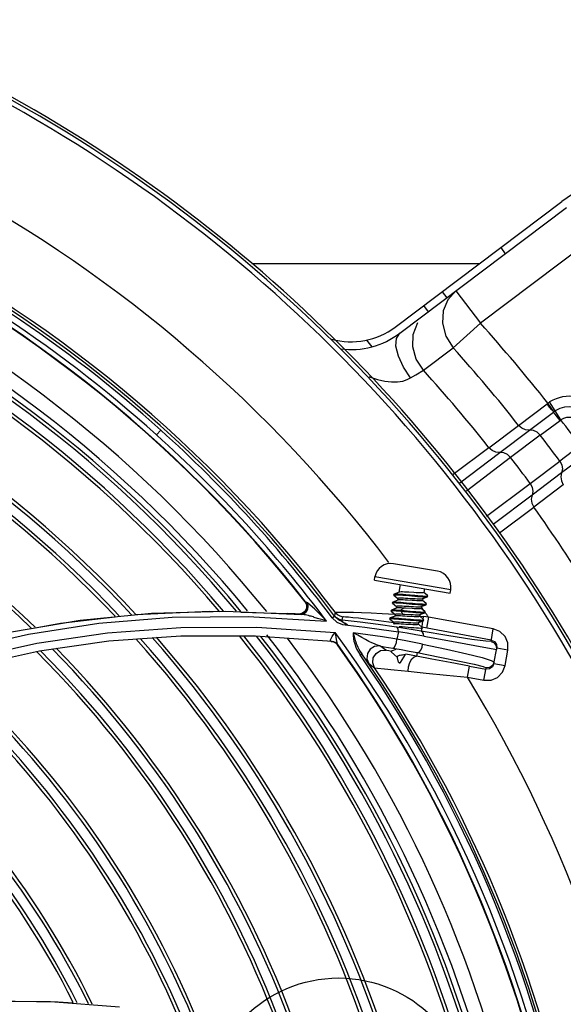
# Model space of a CAD drawing. Extents: x 40.7 to 137.4, y -250.8 to -221.5.
# Tile 271 of 320: x 123.2233 to 123.3053, y -239.4252 to -239.2768. Entities that reach past the tile are written whole.
import ezdxf

# ---------------------------------------------------------------- set-up
doc = ezdxf.new("R2010")
doc.units = 0
doc.header["$MEASUREMENT"] = 0
doc.layers.get('0').update_dxf_attribs({"linetype": 'CONTINUOUS'})
doc.layers.add('I-LIN_CHANADA', color=1, linetype='CONTINUOUS')

msp = doc.modelspace()

# ---------------------------------------------------------------- linework, layer by layer
at = {"color": 6, "linetype": 'Continuous'}
for p, q in [((123.279964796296, -239.3231004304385), (123.3050972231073, -239.3041617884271)), ((123.2806627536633, -239.3240266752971), (123.3057951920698, -239.3050880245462)), ((123.3094687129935, -239.3099629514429), (123.2928023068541, -239.3225219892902)), ((123.2958718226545, -239.3111136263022), (123.2965697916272, -239.3120398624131)), ((123.2870417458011, -239.3177675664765), (123.2877397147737, -239.3186938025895)), ((123.289128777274, -239.3176470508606), (123.2878997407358, -239.3189827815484)), ((123.2891287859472, -239.3176470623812), (123.2928023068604, -239.3225219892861)), ((123.2842534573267, -239.3198686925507), (123.2849514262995, -239.3207949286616)), ((123.2886952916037, -239.3262283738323), (123.2928023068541, -239.3225219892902)), ((123.2764684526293, -239.3260708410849), (123.2757088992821, -239.3250628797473)), ((123.2842203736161, -239.329614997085), (123.2886953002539, -239.3262283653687)), ((123.3029847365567, -239.3345726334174), (123.3028777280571, -239.3346520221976)), ((123.3038969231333, -239.3358707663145), (123.3029847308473, -239.3345726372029)), ((123.304940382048, -239.3370800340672), (123.3032540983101, -239.3343936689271)), ((123.2985717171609, -239.3379109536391), (123.3028777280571, -239.3346520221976)), ((123.3001987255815, -239.3386388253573), (123.3038395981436, -239.3359122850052)), ((123.3018316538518, -239.3393901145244), (123.304818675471, -239.3371599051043)), ((123.2941057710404, -239.3412766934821), (123.2985717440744, -239.3379109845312)), ((123.2957332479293, -239.3420036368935), (123.3001983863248, -239.3386389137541)), ((123.3018316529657, -239.339390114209), (123.2973664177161, -239.3427546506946)), ((123.2941057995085, -239.3412767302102), (123.2887063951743, -239.3453231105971)), ((123.2897071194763, -239.3465705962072), (123.295732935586, -239.3420039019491)), ((123.3077582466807, -239.3410608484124), (123.3047910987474, -239.3433174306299)), ((123.2973660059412, -239.3427547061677), (123.2907000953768, -239.3478084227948)), ((123.3003262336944, -239.3466824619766), (123.304791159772, -239.3433176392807)), ((123.30868776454, -239.3423460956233), (123.305063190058, -239.3450941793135)), ((123.3050630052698, -239.345094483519), (123.300597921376, -239.3484591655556)), ((123.2937487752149, -239.3516088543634), (123.3003259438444, -239.3466826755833)), ((123.3053143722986, -239.3468587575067), (123.300848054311, -239.3502240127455)), ((123.3005975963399, -239.3484593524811), (123.2947419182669, -239.3528468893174)), ((123.2957144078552, -239.3541137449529), (123.3008480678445, -239.3502240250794))]:
    msp.add_line(p, q, dxfattribs=at)
at = {"color": 5}
msp.add_line((123.2583562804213, -239.3135002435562), (123.2927046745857, -239.3135002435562), dxfattribs=at)
at = {"color": 155}
for p, q in [((123.2446093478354, -239.3386167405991), (123.2439583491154, -239.3393399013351)), ((123.286340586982, -239.3598828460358), (123.2797200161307, -239.3587639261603)), ((123.2768212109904, -239.3612640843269), (123.2769056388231, -239.3607645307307)), ((123.2768212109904, -239.3612640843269), (123.2882567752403, -239.3631967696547)), ((123.2883411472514, -239.3626972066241), (123.2769056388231, -239.3607645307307)), ((123.2807183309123, -239.3619227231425), (123.2805252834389, -239.3630649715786)), ((123.2843596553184, -239.3625381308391), (123.2842654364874, -239.3630956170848)), ((123.2882567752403, -239.3631967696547), (123.288341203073, -239.3626972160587)), ((123.2803546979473, -239.3642562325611), (123.279609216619, -239.364538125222)), ((123.2797833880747, -239.3635057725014), (123.2797656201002, -239.3634764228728)), ((123.2797862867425, -239.3633563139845), (123.2797659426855, -239.3634766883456)), ((123.2797834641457, -239.3635058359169), (123.2803613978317, -239.3639889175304)), ((123.2797862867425, -239.3633563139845), (123.2798126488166, -239.363334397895)), ((123.2805581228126, -239.3630525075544), (123.2798126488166, -239.363334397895)), ((123.280371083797, -239.3639773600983), (123.2803218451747, -239.3642687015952)), ((123.2815789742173, -239.3634090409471), (123.2829347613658, -239.3635309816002)), ((123.2841112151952, -239.364008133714), (123.2840619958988, -239.3642993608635)), ((123.2840785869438, -239.3640205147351), (123.2841112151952, -239.364008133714)), ((123.2841112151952, -239.364008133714), (123.284824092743, -239.3637386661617)), ((123.2848528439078, -239.3635671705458), (123.2842750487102, -239.3630841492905)), ((123.2848501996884, -239.363716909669), (123.2848705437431, -239.3635965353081)), ((123.2848705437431, -239.3635965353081), (123.2848528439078, -239.3635671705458)), ((123.2663660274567, -239.3644957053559), (123.2665898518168, -239.3649795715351)), ((123.2664556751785, -239.3645027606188), (123.2663660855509, -239.3644957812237)), ((123.2667249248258, -239.3646846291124), (123.2664555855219, -239.3645026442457)), ((123.2667249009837, -239.3646846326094), (123.2668072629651, -239.3651549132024)), ((123.2793791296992, -239.3657638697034), (123.2793587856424, -239.3658842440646)), ((123.2801183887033, -239.3654725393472), (123.2794054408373, -239.3657420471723)), ((123.279582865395, -239.3645600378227), (123.2795625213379, -239.3646804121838)), ((123.2795800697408, -239.3647095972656), (123.2801579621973, -239.36519265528)), ((123.279582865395, -239.3645600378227), (123.279609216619, -239.364538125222)), ((123.2801676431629, -239.3651811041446), (123.2801183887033, -239.3654725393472)), ((123.2801509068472, -239.3654601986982), (123.2801183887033, -239.3654725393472)), ((123.2812129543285, -239.3654505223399), (123.2808672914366, -239.3657906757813)), ((123.2815316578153, -239.3654682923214), (123.2812129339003, -239.3654503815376)), ((123.2825305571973, -239.3655295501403), (123.2815316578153, -239.3654682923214)), ((123.2839077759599, -239.3652118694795), (123.2838585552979, -239.3655031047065)), ((123.2844459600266, -239.3659746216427), (123.2838681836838, -239.3654916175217)), ((123.283875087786, -239.3652242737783), (123.2846206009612, -239.3649424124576)), ((123.2846493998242, -239.3647708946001), (123.2840716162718, -239.3642878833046)), ((123.2846207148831, -239.3649423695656), (123.2846471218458, -239.3649204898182)), ((123.2846467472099, -239.3649206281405), (123.284667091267, -239.3648002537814)), ((123.2324535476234, -239.3672841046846), (123.2432320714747, -239.3662297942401)), ((123.2408494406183, -239.3664086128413), (123.2519493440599, -239.3659234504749)), ((123.2432320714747, -239.3662297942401), (123.2543990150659, -239.3659233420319)), ((123.2519493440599, -239.3659234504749), (123.2534328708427, -239.3659653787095)), ((123.2543990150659, -239.3659233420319), (123.2659094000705, -239.3664090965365)), ((123.2566773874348, -239.3660570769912), (123.2637542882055, -239.3662570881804)), ((123.257810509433, -239.3667020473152), (123.2696187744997, -239.3674197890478)), ((123.2643239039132, -239.3662944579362), (123.2637542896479, -239.3662570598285)), ((123.2648811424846, -239.3663329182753), (123.2643239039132, -239.3662944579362)), ((123.2654570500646, -239.3663746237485), (123.2648811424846, -239.3663329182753)), ((123.2658950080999, -239.3662838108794), (123.265453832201, -239.366354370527)), ((123.2659826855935, -239.3662911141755), (123.2654570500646, -239.3663746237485)), ((123.2659092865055, -239.3664087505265), (123.2654570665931, -239.3663745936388)), ((123.2704789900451, -239.3669426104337), (123.2708340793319, -239.3666769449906)), ((123.2708987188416, -239.3660748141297), (123.2707891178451, -239.3666040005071)), ((123.2719634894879, -239.3672775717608), (123.2720725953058, -239.3667466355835)), ((123.2780130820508, -239.3662472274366), (123.2799125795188, -239.3663672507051)), ((123.2791725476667, -239.3671166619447), (123.2791552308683, -239.3670878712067)), ((123.2791757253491, -239.3669676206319), (123.2791553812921, -239.3670879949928)), ((123.2791726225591, -239.3671167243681), (123.2797510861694, -239.3676001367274)), ((123.2791757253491, -239.3669676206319), (123.2792020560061, -239.3669457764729)), ((123.279947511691, -239.3666639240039), (123.2792020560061, -239.3669457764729)), ((123.2793760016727, -239.3659129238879), (123.2793586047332, -239.3658840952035)), ((123.2793760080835, -239.3659129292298), (123.2799545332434, -239.366396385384)), ((123.2799642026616, -239.3663848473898), (123.2799149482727, -239.3666762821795)), ((123.2808469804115, -239.3659106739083), (123.2812811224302, -239.3659482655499)), ((123.2808469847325, -239.365910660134), (123.281061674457, -239.3663455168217)), ((123.2808674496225, -239.3657905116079), (123.2808471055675, -239.365910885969)), ((123.2808674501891, -239.3657905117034), (123.2813023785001, -239.3658279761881)), ((123.2809159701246, -239.3671376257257), (123.2822697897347, -239.3672593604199)), ((123.2809357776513, -239.3670174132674), (123.2822811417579, -239.3671383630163)), ((123.2810616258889, -239.366345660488), (123.281380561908, -239.3663635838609)), ((123.2812811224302, -239.3659482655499), (123.2826350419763, -239.3660700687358)), ((123.2813023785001, -239.3658279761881), (123.2826574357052, -239.3659498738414)), ((123.281380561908, -239.3663635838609), (123.2823799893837, -239.3664248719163)), ((123.2836309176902, -239.3666719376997), (123.2841976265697, -239.366722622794)), ((123.2837043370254, -239.3664156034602), (123.2836551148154, -239.3667068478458)), ((123.2842427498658, -239.3671786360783), (123.2836646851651, -239.3666954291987)), ((123.2836715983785, -239.3664280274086), (123.2844171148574, -239.3661461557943)), ((123.2841976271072, -239.3667226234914), (123.2841223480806, -239.3671578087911)), ((123.2849731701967, -239.366797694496), (123.2841976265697, -239.366722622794)), ((123.2842400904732, -239.3673282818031), (123.2842604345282, -239.367207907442)), ((123.2844172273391, -239.3661461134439), (123.2844437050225, -239.3661241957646)), ((123.2844432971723, -239.3661243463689), (123.2844636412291, -239.366003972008)), ((123.2844636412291, -239.366003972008), (123.2844459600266, -239.3659746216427)), ((123.2849731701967, -239.366797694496), (123.2846659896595, -239.3684787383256)), ((123.2947581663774, -239.368585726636), (123.2849731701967, -239.366797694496)), ((123.222099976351, -239.3690396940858), (123.2324535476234, -239.3672841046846)), ((123.2590948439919, -239.3683324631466), (123.2708996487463, -239.3691485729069)), ((123.2746773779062, -239.3675842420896), (123.2719653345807, -239.3672777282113)), ((123.2719978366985, -239.36792381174), (123.2728431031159, -239.3680517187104)), ((123.2779185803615, -239.3686719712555), (123.2804483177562, -239.3690372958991)), ((123.2782727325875, -239.3674272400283), (123.2797521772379, -239.367646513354)), ((123.2797607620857, -239.3675885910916), (123.2797144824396, -239.3678624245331)), ((123.2805807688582, -239.3682081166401), (123.2810186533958, -239.3682464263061)), ((123.2835008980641, -239.3676193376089), (123.2834516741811, -239.3679105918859)), ((123.284039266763, -239.3683823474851), (123.2834612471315, -239.3678991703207)), ((123.28346880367, -239.3676315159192), (123.2842143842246, -239.3673497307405)), ((123.2839634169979, -239.3683684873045), (123.2838605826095, -239.3689312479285)), ((123.294450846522, -239.3702667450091), (123.283966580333, -239.3683511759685)), ((123.2839671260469, -239.3682097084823), (123.2839666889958, -239.368321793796)), ((123.2840108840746, -239.3685534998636), (123.2840368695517, -239.3685319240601)), ((123.2840366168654, -239.3685320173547), (123.2840569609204, -239.3684116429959)), ((123.2944138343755, -239.3704692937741), (123.2947580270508, -239.3685857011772)), ((123.2476382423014, -239.369679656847), (123.2367651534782, -239.3704528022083)), ((123.2588804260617, -239.3696815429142), (123.2476382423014, -239.369679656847)), ((123.2704676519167, -239.3705032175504), (123.2588804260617, -239.3696815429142)), ((123.2706874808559, -239.3694476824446), (123.2708998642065, -239.3691464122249)), ((123.2709975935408, -239.3695196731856), (123.2708998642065, -239.3691464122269)), ((123.2710702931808, -239.3698608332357), (123.2709975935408, -239.3695196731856)), ((123.2804483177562, -239.3690372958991), (123.2802251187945, -239.3701434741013)), ((123.2367651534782, -239.3704528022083), (123.2263160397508, -239.371953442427)), ((123.2707102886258, -239.3705244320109), (123.270328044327, -239.3704653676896)), ((123.270428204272, -239.3704961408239), (123.2704676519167, -239.3705032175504)), ((123.2707163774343, -239.370577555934), (123.2704648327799, -239.3705144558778)), ((123.2707988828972, -239.3705863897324), (123.2704675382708, -239.370503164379)), ((123.2712479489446, -239.3709959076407), (123.2713301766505, -239.3710048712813)), ((123.2785367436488, -239.3718050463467), (123.2776426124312, -239.371164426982)), ((123.2933374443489, -239.3713293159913), (123.294751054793, -239.3715850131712)), ((123.294751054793, -239.3715850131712), (123.2952481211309, -239.3716764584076)), ((123.2948557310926, -239.3738238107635), (123.2952849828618, -239.3714747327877)), ((123.2952414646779, -239.37093877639), (123.2952849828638, -239.3714747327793)), ((123.2969662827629, -239.3717819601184), (123.2952849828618, -239.3714747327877)), ((123.2263160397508, -239.371953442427), (123.2163567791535, -239.3741237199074)), ((123.2746767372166, -239.3725163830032), (123.2749192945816, -239.3723479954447)), ((123.2755966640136, -239.3733005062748), (123.274919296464, -239.3723479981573)), ((123.27941116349, -239.3719485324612), (123.279390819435, -239.3720689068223)), ((123.2794212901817, -239.3721197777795), (123.2802756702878, -239.3728371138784)), ((123.2802583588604, -239.3727666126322), (123.2802573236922, -239.372778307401)), ((123.2802573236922, -239.372778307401), (123.2802757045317, -239.3728370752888)), ((123.2802796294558, -239.3727252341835), (123.2802583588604, -239.3727666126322)), ((123.2802671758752, -239.372753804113), (123.280267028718, -239.3727497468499)), ((123.2804616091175, -239.3736022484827), (123.2802671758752, -239.372753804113)), ((123.2802801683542, -239.3728104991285), (123.2802756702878, -239.3728371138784)), ((123.2807639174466, -239.373653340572), (123.2815080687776, -239.3724667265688)), ((123.2831708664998, -239.3727057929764), (123.2815690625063, -239.3724004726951)), ((123.2832718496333, -239.3721531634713), (123.2831708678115, -239.372705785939)), ((123.2965370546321, -239.3741309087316), (123.2969662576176, -239.3717820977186)), ((123.2759778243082, -239.3738158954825), (123.276857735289, -239.3744475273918)), ((123.2804616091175, -239.3736022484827), (123.2807639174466, -239.373653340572)), ((123.2805602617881, -239.3736953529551), (123.2806401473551, -239.37370885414)), ((123.290866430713, -239.3758875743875), (123.2911736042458, -239.3742065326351)), ((123.2911736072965, -239.3742065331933), (123.2936482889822, -239.374658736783)), ((123.2933411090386, -239.3763397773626), (123.2936884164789, -239.3744391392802)), ((123.2941834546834, -239.3746152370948), (123.293648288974, -239.3746587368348)), ((123.2942175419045, -239.3743978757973), (123.2936884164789, -239.3744391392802)), ((123.2946254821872, -239.374309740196), (123.2941834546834, -239.3746152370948)), ((123.2944359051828, -239.3733347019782), (123.2948952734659, -239.3736044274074)), ((123.2948557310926, -239.3738238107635), (123.2946254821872, -239.374309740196)), ((123.2948557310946, -239.3738238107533), (123.2965370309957, -239.3741310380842)), ((123.2908664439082, -239.3758875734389), (123.2933412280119, -239.3763398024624)), ((123.2177948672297, -239.4246929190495), (123.2279731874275, -239.4247220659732)), ((123.2279731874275, -239.4247220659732), (123.2383706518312, -239.4255361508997))]:
    msp.add_line(p, q, dxfattribs=at)
at = {"color": 6, "linetype": 'Continuous'}
for points in [[(123.2878997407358, -239.3189827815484), (123.2872107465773, -239.320633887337), (123.2870847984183, -239.3225222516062), (123.2875837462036, -239.3244666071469), (123.2886953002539, -239.3262283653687)], [(123.2842203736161, -239.329614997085), (123.2831398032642, -239.3279326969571), (123.2826238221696, -239.3260995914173), (123.2826872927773, -239.324199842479), (123.2833733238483, -239.3224309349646)], [(123.2822920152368, -239.3307615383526), (123.2812034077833, -239.329140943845), (123.2804403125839, -239.3274994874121), (123.2800784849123, -239.3260035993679), (123.2801545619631, -239.3248048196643), (123.2806628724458, -239.3240266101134)], [(123.2822919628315, -239.3307615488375), (123.283080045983, -239.3302943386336), (123.2842202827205, -239.3296149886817)], [(123.276048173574, -239.3306043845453), (123.276099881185, -239.3306255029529), (123.27729878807, -239.3310080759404), (123.278404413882, -239.3312521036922), (123.2794124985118, -239.3313642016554), (123.2803131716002, -239.33135209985), (123.2810938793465, -239.3312324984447), (123.2817507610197, -239.33102698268), (123.2822919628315, -239.3307615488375)], [(123.3032540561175, -239.3343936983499), (123.303163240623, -239.3344517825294), (123.3030734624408, -239.3345114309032), (123.3029847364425, -239.3345726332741)], [(123.3038680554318, -239.3358917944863), (123.303586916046, -239.3355909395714), (123.3032535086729, -239.3351535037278), (123.3028780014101, -239.3346518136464)], [(123.3038396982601, -239.3359124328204), (123.303930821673, -239.3358468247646), (123.3040163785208, -239.3357888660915), (123.3040970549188, -239.3357369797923)], [(123.3048185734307, -239.3371599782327), (123.3044383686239, -239.3366616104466), (123.304098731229, -239.336228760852), (123.3038396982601, -239.3359124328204)], [(123.304818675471, -239.3371599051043), (123.3048577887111, -239.3371319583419), (123.304898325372, -239.3371052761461), (123.3049403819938, -239.3370800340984)], [(123.3001987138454, -239.3386388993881), (123.2996010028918, -239.3385903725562), (123.2990362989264, -239.3383377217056), (123.2985717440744, -239.3379109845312)], [(123.3018316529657, -239.339390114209), (123.3013725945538, -239.3389551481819), (123.300807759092, -239.3386929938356), (123.3001983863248, -239.3386389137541)], [(123.2957330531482, -239.342003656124), (123.2951348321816, -239.3419556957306), (123.2945703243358, -239.34170328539), (123.2941057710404, -239.3412766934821)], [(123.2973664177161, -239.3427546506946), (123.2969070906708, -239.3423195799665), (123.2963421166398, -239.3420575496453), (123.2957332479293, -239.3420036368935)], [(123.304791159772, -239.3433176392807), (123.3050826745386, -239.3438785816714), (123.3051789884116, -239.3444937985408), (123.3050630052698, -239.345094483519)], [(123.3050630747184, -239.3450943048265), (123.3049454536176, -239.3456817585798), (123.3050326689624, -239.3462942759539), (123.3053143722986, -239.3468587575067)], [(123.3003262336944, -239.3466824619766), (123.3006177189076, -239.3472437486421), (123.300713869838, -239.3478591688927), (123.300597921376, -239.3484591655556)], [(123.3005977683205, -239.3484595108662), (123.3004794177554, -239.3490472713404), (123.3005662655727, -239.349659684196), (123.300848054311, -239.3502240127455)]]:
    msp.add_lwpolyline(points, dxfattribs=at)
at = {"color": 155}
for points in [[(123.2797656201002, -239.3634764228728), (123.2798111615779, -239.3634488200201), (123.2799347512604, -239.3634345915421), (123.2801345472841, -239.3634327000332), (123.2804064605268, -239.3634429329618), (123.2807440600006, -239.3634638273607), (123.2811314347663, -239.3634930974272), (123.2815558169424, -239.3635290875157)], [(123.2798126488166, -239.363334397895), (123.2798332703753, -239.3633282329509), (123.2799601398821, -239.3633140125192), (123.2801636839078, -239.3633127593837), (123.2804368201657, -239.3633232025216), (123.2807688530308, -239.3633438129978), (123.2811536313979, -239.3633731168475), (123.2815789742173, -239.3634090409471)], [(123.2818323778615, -239.3642703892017), (123.2814831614, -239.3642501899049), (123.2811604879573, -239.3642345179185), (123.2808810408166, -239.3642255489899), (123.2806488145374, -239.3642247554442), (123.2804712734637, -239.364233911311), (123.280354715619, -239.3642561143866)], [(123.280371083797, -239.3639773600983), (123.2804126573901, -239.3639455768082), (123.2805237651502, -239.3639254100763), (123.2806983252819, -239.3639163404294), (123.2809306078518, -239.3639170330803), (123.2812142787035, -239.3639261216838), (123.2815390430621, -239.3639419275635), (123.2818860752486, -239.3639620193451), (123.2822444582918, -239.3639842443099), (123.2826048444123, -239.3640065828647), (123.2829542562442, -239.3640267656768), (123.283274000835, -239.3640422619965), (123.2835527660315, -239.3640511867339), (123.2837841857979, -239.3640519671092), (123.2839616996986, -239.3640428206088), (123.2840785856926, -239.3640205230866)], [(123.2827538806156, -239.363111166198), (123.2820361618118, -239.3630666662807), (123.2816904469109, -239.3630466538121), (123.2813666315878, -239.3630308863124), (123.2810831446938, -239.3630217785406), (123.2808503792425, -239.3630210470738), (123.2806752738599, -239.363030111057), (123.2805581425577, -239.3630523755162)], [(123.2815558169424, -239.3635290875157), (123.282454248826, -239.3636097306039), (123.2829061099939, -239.3636505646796), (123.2833396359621, -239.3636879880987), (123.283740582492, -239.3637197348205), (123.284094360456, -239.363743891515), (123.28439048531, -239.363757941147), (123.2846169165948, -239.3637605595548), (123.2847700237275, -239.3637509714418), (123.2848242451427, -239.3637386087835)], [(123.2840619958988, -239.3642993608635), (123.2840203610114, -239.3643311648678), (123.2839083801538, -239.3643514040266), (123.2837318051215, -239.3643604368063), (123.2834995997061, -239.3643596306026), (123.2832181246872, -239.3643505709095), (123.2828939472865, -239.3643347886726), (123.2825454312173, -239.3643146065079), (123.2818323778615, -239.3642703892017)], [(123.2842654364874, -239.3630956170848), (123.2842247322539, -239.3631271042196), (123.2841144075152, -239.3631474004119), (123.2839379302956, -239.3631566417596), (123.2837067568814, -239.363155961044), (123.2834268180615, -239.3631470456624), (123.2831049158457, -239.3631314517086), (123.2827538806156, -239.363111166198)], [(123.2829347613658, -239.3635309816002), (123.2833659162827, -239.3635681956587), (123.2837632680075, -239.3635997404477), (123.2841185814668, -239.3636237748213), (123.2844152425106, -239.3636378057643), (123.2846427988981, -239.3636402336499), (123.2847945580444, -239.3636299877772), (123.2848652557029, -239.3636062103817), (123.2848705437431, -239.3635965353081)], [(123.2848242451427, -239.3637386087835), (123.2848441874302, -239.3637274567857), (123.2848505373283, -239.3637167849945)], [(123.2665898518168, -239.3649795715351), (123.266574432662, -239.3655090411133), (123.266325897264, -239.3659755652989), (123.2658950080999, -239.3662838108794)], [(123.2668072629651, -239.3651549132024), (123.266743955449, -239.3656413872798), (123.2665475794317, -239.3660569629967), (123.2662514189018, -239.3663299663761), (123.2659092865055, -239.3664087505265)], [(123.2664556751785, -239.3645027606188), (123.2666789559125, -239.3649856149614), (123.2666635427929, -239.3655160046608), (123.2664145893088, -239.3659828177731), (123.2659826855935, -239.3662911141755)], [(123.2696191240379, -239.3674172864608), (123.2689318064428, -239.3667048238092), (123.2682926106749, -239.3660717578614), (123.2677849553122, -239.3655879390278), (123.2671427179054, -239.3650140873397), (123.2667249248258, -239.3646846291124)], [(123.2793791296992, -239.3657638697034), (123.2793846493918, -239.365753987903), (123.2794054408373, -239.3657420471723)], [(123.2794054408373, -239.3657420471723), (123.2794539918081, -239.3657304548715), (123.2796010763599, -239.3657199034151), (123.2798216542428, -239.3657218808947), (123.2801122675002, -239.3657352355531), (123.2804644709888, -239.365758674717), (123.2808674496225, -239.3657905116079)], [(123.2795622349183, -239.3646801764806), (123.2795799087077, -239.3646619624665), (123.2796738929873, -239.3646424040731), (123.2798466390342, -239.3646356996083), (123.2800916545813, -239.3646414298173), (123.2804015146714, -239.3646582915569), (123.2807670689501, -239.3646841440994), (123.2811766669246, -239.3647175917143), (123.2816166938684, -239.3647562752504)], [(123.2795799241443, -239.3647094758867), (123.2795665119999, -239.3646953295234), (123.2795622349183, -239.3646801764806)], [(123.279609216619, -239.364538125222), (123.2797043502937, -239.3645211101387), (123.2798844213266, -239.3645155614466), (123.2801350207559, -239.3645222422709), (123.2804457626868, -239.3645394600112), (123.2808109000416, -239.3645657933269), (123.2812165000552, -239.3645990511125), (123.2816504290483, -239.3646371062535)], [(123.2812129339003, -239.3654503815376), (123.280908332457, -239.3654363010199), (123.2806416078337, -239.3654286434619), (123.2804223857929, -239.3654290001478), (123.280257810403, -239.365438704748), (123.2801509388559, -239.3654599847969)], [(123.2801676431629, -239.3651811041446), (123.280208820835, -239.3651494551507), (123.280320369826, -239.3651291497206), (123.2804975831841, -239.3651200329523), (123.2807296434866, -239.3651208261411), (123.2810100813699, -239.3651298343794), (123.2813347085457, -239.3651456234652), (123.2816855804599, -239.3651659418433), (123.2820438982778, -239.3651881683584), (123.282398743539, -239.3652101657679), (123.282746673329, -239.3652302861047), (123.2830702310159, -239.365245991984), (123.2833512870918, -239.3652549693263), (123.2835831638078, -239.3652556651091), (123.283758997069, -239.3652464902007), (123.2838750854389, -239.3652242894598)], [(123.2816166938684, -239.3647562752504), (123.2825330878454, -239.3648390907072), (123.2829773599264, -239.3648783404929), (123.2833909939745, -239.3649122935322), (123.2837613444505, -239.3649394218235), (123.2840800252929, -239.3649575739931), (123.2843349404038, -239.3649646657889), (123.284517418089, -239.3649599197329), (123.2846207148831, -239.3649423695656)], [(123.2816504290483, -239.3646371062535), (123.2825532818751, -239.3647188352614), (123.2829929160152, -239.3647575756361), (123.2834073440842, -239.3647918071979), (123.283783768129, -239.364819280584), (123.2841051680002, -239.3648374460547), (123.2843605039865, -239.3648444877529), (123.2845425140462, -239.3648392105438), (123.2846447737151, -239.364820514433), (123.284667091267, -239.3648002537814)], [(123.2838585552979, -239.3655031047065), (123.2838225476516, -239.3655329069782), (123.2837276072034, -239.3655526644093), (123.2835759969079, -239.3655629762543), (123.2833727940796, -239.3655645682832), (123.2831260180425, -239.3655585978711), (123.2828414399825, -239.365546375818), (123.2825305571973, -239.3655295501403)], [(123.284667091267, -239.3648002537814), (123.284664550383, -239.3647879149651), (123.2846493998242, -239.3647708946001)], [(123.1464556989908, -239.4162846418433), (123.1518382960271, -239.4097221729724), (123.1577707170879, -239.4034806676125), (123.1642531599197, -239.3975884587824), (123.1712871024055, -239.3920781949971), (123.1788703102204, -239.3869889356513), (123.1869909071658, -239.3823657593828), (123.1956385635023, -239.3782500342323), (123.2048074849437, -239.3746816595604), (123.2144854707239, -239.3717051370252), (123.2246535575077, -239.3693685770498), (123.2352859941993, -239.3677230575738), (123.2463510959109, -239.3668184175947), (123.257810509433, -239.3667020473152)], [(123.2257004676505, -239.3684346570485), (123.2294949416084, -239.3677087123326), (123.2377367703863, -239.3667472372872)], [(123.268653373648, -239.3671438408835), (123.2684580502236, -239.36709608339), (123.2682674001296, -239.3670399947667), (123.268087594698, -239.366977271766), (123.2679230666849, -239.3669119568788), (123.2677707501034, -239.3668478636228), (123.2676229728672, -239.3667885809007), (123.2674689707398, -239.3667384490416), (123.267297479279, -239.3666943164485), (123.2671007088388, -239.3666475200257), (123.2668815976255, -239.3665925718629), (123.266655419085, -239.3665393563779), (123.2664383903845, -239.3664930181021), (123.2662356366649, -239.3664540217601), (123.2660559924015, -239.3664250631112), (123.2659092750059, -239.3664087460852)], [(123.2696191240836, -239.3674172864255), (123.2694276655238, -239.3673410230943), (123.2692383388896, -239.3672779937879), (123.2690451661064, -239.367228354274), (123.268653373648, -239.3671438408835)], [(123.2704786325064, -239.3669451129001), (123.2711597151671, -239.3675879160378), (123.2719978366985, -239.36792381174)], [(123.2708340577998, -239.3666769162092), (123.2708086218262, -239.3666388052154), (123.270793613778, -239.366614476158), (123.2707891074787, -239.3666040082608)], [(123.2719634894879, -239.3672775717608), (123.2715185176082, -239.3671647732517), (123.2711170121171, -239.3669356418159), (123.2707891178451, -239.3666040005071)], [(123.2714257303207, -239.3672098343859), (123.2712576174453, -239.3670976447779), (123.271095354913, -239.3669647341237), (123.2709518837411, -239.3668206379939), (123.2708340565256, -239.3666769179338)], [(123.2708987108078, -239.3660748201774), (123.2710520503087, -239.366058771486), (123.2713984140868, -239.3660487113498), (123.2719464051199, -239.3660445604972), (123.2727044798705, -239.3660502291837), (123.2736806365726, -239.3660687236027), (123.2748859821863, -239.3661036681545), (123.2763310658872, -239.366161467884), (123.2780130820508, -239.3662472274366)], [(123.2708987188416, -239.3660748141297), (123.2712198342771, -239.3664007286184), (123.2716203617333, -239.3666313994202), (123.2720725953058, -239.3667466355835)], [(123.272270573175, -239.3677037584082), (123.2719849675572, -239.3675190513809), (123.2718605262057, -239.3674429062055), (123.27173120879, -239.3673726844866), (123.2715867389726, -239.3672992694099), (123.2714257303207, -239.3672098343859)], [(123.272072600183, -239.3667465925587), (123.2721998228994, -239.3667434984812), (123.2724869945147, -239.3667585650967), (123.2729465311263, -239.3667943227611)], [(123.2729465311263, -239.3667943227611), (123.2735900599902, -239.3668539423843), (123.2744270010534, -239.3669409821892), (123.2754761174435, -239.3670609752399), (123.2767583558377, -239.3672211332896), (123.2782727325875, -239.3674272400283)], [(123.2791552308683, -239.3670878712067), (123.2791941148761, -239.3670617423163), (123.2793142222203, -239.3670463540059), (123.2795130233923, -239.3670438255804), (123.2797832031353, -239.3670534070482), (123.2801148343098, -239.3670737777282), (123.2804958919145, -239.3671023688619), (123.2809159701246, -239.3671376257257)], [(123.2792020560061, -239.3669457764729), (123.2792202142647, -239.366940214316), (123.2793441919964, -239.3669255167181), (123.2795442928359, -239.3669237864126), (123.2798148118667, -239.3669338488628), (123.2801444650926, -239.3669540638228), (123.2805220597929, -239.3669826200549), (123.2809357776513, -239.3670174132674)], [(123.2793586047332, -239.3658840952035), (123.2793639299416, -239.365874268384), (123.2794342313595, -239.3658504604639), (123.2795832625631, -239.3658402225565), (123.2798069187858, -239.3658421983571), (123.2800990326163, -239.3658558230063), (123.2804496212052, -239.3658794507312), (123.2808469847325, -239.365910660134)], [(123.2836551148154, -239.3667068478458), (123.2836140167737, -239.3667384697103), (123.2835025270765, -239.3667587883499), (123.2833252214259, -239.366767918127), (123.2830929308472, -239.3667671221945), (123.2828125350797, -239.3667581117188), (123.2824878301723, -239.3667423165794), (123.2821367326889, -239.3667219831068), (123.2817781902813, -239.3666997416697), (123.281423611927, -239.3666777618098), (123.281076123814, -239.3666576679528), (123.2807526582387, -239.3666419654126), (123.2804714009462, -239.366632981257), (123.2802394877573, -239.3666322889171), (123.2800638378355, -239.3666414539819), (123.2799475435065, -239.3666637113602)], [(123.2799642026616, -239.3663848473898), (123.2800029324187, -239.3663540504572), (123.2801057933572, -239.3663340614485), (123.2802698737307, -239.3663243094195), (123.2804888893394, -239.3663239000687), (123.2807559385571, -239.3663315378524), (123.2810616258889, -239.366345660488)], [(123.2822811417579, -239.3671383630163), (123.2827216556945, -239.3671765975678), (123.283128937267, -239.367209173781), (123.2834887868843, -239.3672338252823), (123.2837888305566, -239.367248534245), (123.2840196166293, -239.3672516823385), (123.2841758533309, -239.3672423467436), (123.2842527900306, -239.3672196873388), (123.2842604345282, -239.367207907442)], [(123.2823799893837, -239.3664248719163), (123.2826909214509, -239.3664416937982), (123.2829754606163, -239.3664539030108), (123.2832221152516, -239.3664598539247), (123.2834251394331, -239.3664582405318), (123.2835765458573, -239.3664479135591), (123.2836715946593, -239.3664280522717)], [(123.2826350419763, -239.3660700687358), (123.2830584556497, -239.3661057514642), (123.2834448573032, -239.3661353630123), (123.2837818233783, -239.3661567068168), (123.2840576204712, -239.3661673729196), (123.2842628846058, -239.3661665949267), (123.2843927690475, -239.3661531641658), (123.2844172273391, -239.3661461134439)], [(123.2826574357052, -239.3659498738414), (123.2830794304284, -239.3659855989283), (123.2834634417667, -239.366015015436), (123.2837980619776, -239.3660361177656), (123.2840728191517, -239.36604704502), (123.2842799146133, -239.3660464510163), (123.2844118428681, -239.3660330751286), (123.2844636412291, -239.366003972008)], [(123.2842604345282, -239.367207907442), (123.2842478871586, -239.3671832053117), (123.2842427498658, -239.3671786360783)], [(123.196966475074, -239.379411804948), (123.2061240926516, -239.3759106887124), (123.2157936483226, -239.373004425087), (123.2259546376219, -239.3707427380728), (123.2365805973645, -239.3691773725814), (123.2476398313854, -239.3683578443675), (123.2590948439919, -239.3683324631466)], [(123.2728433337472, -239.3680495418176), (123.2726695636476, -239.3679428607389), (123.2725102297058, -239.367841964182), (123.2723647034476, -239.3677463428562), (123.2722337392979, -239.3676562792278), (123.2721181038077, -239.3675718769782), (123.272020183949, -239.3674942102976), (123.2719448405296, -239.3674264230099), (123.271894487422, -239.3673701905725), (123.2718702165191, -239.3673259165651), (123.2718743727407, -239.3672949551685), (123.2719079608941, -239.3672789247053), (123.271965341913, -239.3672776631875)], [(123.2728433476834, -239.3680495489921), (123.272630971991, -239.3679250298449), (123.2724410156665, -239.3678102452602), (123.272270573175, -239.3677037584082)], [(123.2728431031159, -239.3680517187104), (123.2753833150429, -239.3683435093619), (123.2779185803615, -239.3686719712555)], [(123.2801492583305, -239.3683321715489), (123.2774056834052, -239.3679354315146), (123.2746773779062, -239.3675842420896)], [(123.2834516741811, -239.3679105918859), (123.283410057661, -239.3679423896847), (123.2832987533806, -239.3679625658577), (123.283124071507, -239.3679716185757), (123.282891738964, -239.3679709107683), (123.2826082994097, -239.3679618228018), (123.2822836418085, -239.3679460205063), (123.2819366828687, -239.3679259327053), (123.28157894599, -239.3679037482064), (123.2812187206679, -239.3678814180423), (123.2808691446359, -239.3678612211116), (123.2805488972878, -239.3678456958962), (123.2802703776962, -239.3678367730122), (123.2800387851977, -239.3678359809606), (123.2798611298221, -239.3678451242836), (123.2797441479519, -239.3678674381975)], [(123.2797607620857, -239.3675885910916), (123.2798024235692, -239.367556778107), (123.279914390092, -239.3675365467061), (123.2800907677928, -239.3675275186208), (123.2803230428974, -239.3675283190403), (123.2806047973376, -239.3675373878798), (123.280929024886, -239.3675531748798), (123.2812773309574, -239.367573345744), (123.2819908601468, -239.3676175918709)], [(123.2804482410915, -239.3690360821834), (123.2804074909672, -239.3686922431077), (123.2803036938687, -239.3684447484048), (123.2801492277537, -239.3683323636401)], [(123.2838605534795, -239.3689314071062), (123.2826688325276, -239.3687319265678), (123.2814301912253, -239.3685316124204), (123.2801492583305, -239.3683321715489)], [(123.2810186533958, -239.3682464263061), (123.2819302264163, -239.3683289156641), (123.282374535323, -239.3683681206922), (123.2827901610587, -239.3684025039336), (123.2831643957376, -239.3684298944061), (123.2834854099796, -239.3684482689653), (123.2837418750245, -239.3684556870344), (123.2839262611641, -239.3684508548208), (123.2840322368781, -239.3684327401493), (123.2840569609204, -239.3684116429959)], [(123.2819908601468, -239.3676175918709), (123.282340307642, -239.3676378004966), (123.2826628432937, -239.3676534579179), (123.2829419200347, -239.3676624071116), (123.2831740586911, -239.3676631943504), (123.2833515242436, -239.3676540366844), (123.2834687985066, -239.3676315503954)], [(123.2822697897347, -239.3672593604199), (123.2827024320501, -239.3672970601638), (123.2831020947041, -239.367328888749), (123.2834614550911, -239.3673536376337), (123.2837634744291, -239.3673687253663), (123.2839961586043, -239.3673719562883), (123.2841536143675, -239.3673629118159), (123.2842144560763, -239.367349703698)], [(123.2840816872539, -239.3673997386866), (123.2840123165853, -239.3678466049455), (123.2839671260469, -239.3682097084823)], [(123.2840569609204, -239.3684116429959), (123.2840550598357, -239.3684006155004), (123.284039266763, -239.3683823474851)], [(123.2842144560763, -239.367349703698), (123.2842313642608, -239.3673409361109), (123.2842402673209, -239.3673282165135)], [(123.2969662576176, -239.3717820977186), (123.2969477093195, -239.3707016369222), (123.2965240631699, -239.3697265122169), (123.2957619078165, -239.3689852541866), (123.2947581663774, -239.368585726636)], [(123.270328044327, -239.3704653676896), (123.2702149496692, -239.3703883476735), (123.2701988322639, -239.3702417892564), (123.27029249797, -239.3700267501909)], [(123.27029249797, -239.3700267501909), (123.2704698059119, -239.3697522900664), (123.2706874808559, -239.3694476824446)], [(123.2712022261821, -239.3706612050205), (123.2711248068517, -239.3701675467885), (123.2710702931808, -239.3698608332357)], [(123.2736521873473, -239.3691675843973), (123.273642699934, -239.3693296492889), (123.2736395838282, -239.369507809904), (123.2736468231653, -239.3697034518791), (123.2736660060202, -239.3699185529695), (123.2736993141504, -239.3701549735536), (123.2737495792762, -239.3704144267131), (123.2738203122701, -239.3706981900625), (123.2739157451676, -239.3710076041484), (123.2740415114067, -239.3713443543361), (123.2742044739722, -239.3717091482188), (123.2744130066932, -239.3721010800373), (123.2746767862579, -239.3725175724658)], [(123.2802251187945, -239.3701434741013), (123.2780384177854, -239.3697900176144), (123.275847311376, -239.3694647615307), (123.2736521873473, -239.3691675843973)], [(123.2776427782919, -239.3711644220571), (123.2774304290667, -239.3711060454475), (123.2771538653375, -239.3710022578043), (123.2768246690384, -239.3708616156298), (123.2764442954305, -239.3706856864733), (123.2760053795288, -239.3704709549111), (123.2754999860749, -239.3702112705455), (123.274932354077, -239.3699066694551), (123.2743104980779, -239.3695573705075), (123.2736523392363, -239.3691657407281)], [(123.273652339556, -239.3691656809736), (123.2737006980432, -239.3694347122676), (123.273731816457, -239.3695869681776), (123.2737694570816, -239.3697520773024), (123.2738146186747, -239.3699307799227), (123.2738686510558, -239.3701242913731), (123.273933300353, -239.3703340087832), (123.2740105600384, -239.3705612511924), (123.2741027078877, -239.3708070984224), (123.2742123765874, -239.3710720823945), (123.2743426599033, -239.3713562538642), (123.2744989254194, -239.3716625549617), (123.2746893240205, -239.3719948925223), (123.2749192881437, -239.372347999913)], [(123.2795979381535, -239.3714836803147), (123.2798228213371, -239.371385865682), (123.280034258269, -239.371063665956), (123.2801742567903, -239.3706226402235), (123.2802249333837, -239.3701424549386)], [(123.2840787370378, -239.3708785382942), (123.282835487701, -239.3706284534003), (123.281549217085, -239.3703827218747), (123.2802251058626, -239.3701424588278)], [(123.2842951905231, -239.3696939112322), (123.2830522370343, -239.3694725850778), (123.2817681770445, -239.3692529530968), (123.2804482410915, -239.3690360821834)], [(123.2842950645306, -239.369694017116), (123.2842270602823, -239.3693207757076), (123.2840751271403, -239.3690577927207), (123.2838605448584, -239.3689312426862)], [(123.2944138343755, -239.3704692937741), (123.2936265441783, -239.3704453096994), (123.2915137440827, -239.3701650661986), (123.288057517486, -239.3696282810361), (123.2838605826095, -239.3689312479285)], [(123.2842951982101, -239.3696939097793), (123.2879214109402, -239.3703507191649), (123.2933374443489, -239.3713293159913)], [(123.2703281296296, -239.3704644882), (123.2703814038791, -239.3704829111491), (123.270428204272, -239.3704961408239)], [(123.2712970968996, -239.3709508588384), (123.2710508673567, -239.3707007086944), (123.2707102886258, -239.3705244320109)], [(123.2712479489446, -239.3709959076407), (123.271011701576, -239.3707491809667), (123.2707163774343, -239.370577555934)], [(123.2713301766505, -239.3710048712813), (123.2710940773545, -239.3707580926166), (123.2707988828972, -239.3705863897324)], [(123.2712970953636, -239.3709508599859), (123.2712411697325, -239.3708323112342), (123.2712022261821, -239.3706612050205)], [(123.2713301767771, -239.3710048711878), (123.2713274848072, -239.3709983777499), (123.2713160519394, -239.3709798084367), (123.2712970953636, -239.3709508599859)], [(123.2776426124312, -239.371164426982), (123.2768599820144, -239.3712309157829), (123.2761902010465, -239.3716399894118), (123.2757748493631, -239.3723017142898), (123.2756976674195, -239.3730826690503), (123.2759778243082, -239.3738158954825)], [(123.2776426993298, -239.3711646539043), (123.2782935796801, -239.3712683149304), (123.2789453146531, -239.3713746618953), (123.2795978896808, -239.3714837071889)], [(123.280092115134, -239.3716556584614), (123.2799140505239, -239.3717291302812), (123.2796773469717, -239.371824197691), (123.2794526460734, -239.3719127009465)], [(123.2795978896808, -239.3714837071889), (123.2808663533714, -239.3717038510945), (123.282092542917, -239.3719275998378), (123.2832718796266, -239.3721531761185)], [(123.2832719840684, -239.3721530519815), (123.2835713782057, -239.3720773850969), (123.2838460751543, -239.3717783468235), (123.2840219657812, -239.3713535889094), (123.2840784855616, -239.3708788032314)], [(123.2840784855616, -239.3708788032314), (123.2877028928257, -239.3716450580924), (123.2907912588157, -239.3723435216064), (123.2930557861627, -239.372912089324), (123.2944359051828, -239.3733347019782)], [(123.2944138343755, -239.3704692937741), (123.2949090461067, -239.3707077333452), (123.2952081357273, -239.3711511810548), (123.2952481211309, -239.3716764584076)], [(123.2944508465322, -239.3702667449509), (123.2949360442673, -239.3704966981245), (123.2952414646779, -239.37093877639)], [(123.276857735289, -239.3744475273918), (123.2765823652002, -239.3737164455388), (123.2766622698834, -239.3729361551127), (123.2770815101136, -239.3722738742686), (123.2777544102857, -239.3718673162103), (123.2785367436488, -239.3718050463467)], [(123.2794025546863, -239.3719922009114), (123.2789816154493, -239.3719092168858), (123.2786849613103, -239.3718453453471), (123.2785368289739, -239.3718052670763)], [(123.2794212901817, -239.3721197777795), (123.2793899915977, -239.3720741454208), (123.279390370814, -239.3720685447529)], [(123.2794526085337, -239.3719127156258), (123.2794407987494, -239.3719178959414), (123.2794106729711, -239.3719487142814)], [(123.2814900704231, -239.3724554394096), (123.2813812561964, -239.372488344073), (123.2812433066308, -239.3725156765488), (123.281083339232, -239.37253951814), (123.2809089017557, -239.3725627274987), (123.2807366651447, -239.3725865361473), (123.2805764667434, -239.3726132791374), (123.2804420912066, -239.3726446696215), (123.2803429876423, -239.3726809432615), (123.2802796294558, -239.3727252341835)], [(123.2819452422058, -239.374983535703), (123.2819822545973, -239.3743164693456), (123.2821597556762, -239.3736633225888), (123.2824488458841, -239.3731260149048), (123.2828043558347, -239.372788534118), (123.2831708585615, -239.3727057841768)], [(123.2911736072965, -239.3742065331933), (123.2882420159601, -239.373666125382), (123.2854886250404, -239.3731494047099), (123.2831708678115, -239.372705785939)], [(123.2832718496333, -239.3721531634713), (123.2866924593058, -239.372831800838), (123.2896518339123, -239.3734415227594), (123.2918564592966, -239.3739237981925), (123.2932191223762, -239.3742595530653), (123.2936884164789, -239.3744391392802)], [(123.2759779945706, -239.3738164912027), (123.2759249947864, -239.373752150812), (123.2757998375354, -239.373582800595), (123.2755966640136, -239.3733005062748)], [(123.2768577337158, -239.3744478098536), (123.2772822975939, -239.374509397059), (123.2783319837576, -239.3746197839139), (123.2798219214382, -239.3747669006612), (123.2819453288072, -239.3749834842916)], [(123.2933412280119, -239.3763398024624), (123.2944214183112, -239.3763210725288), (123.2953964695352, -239.3758972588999), (123.2961375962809, -239.375134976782), (123.2965370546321, -239.3741309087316)], [(123.2948957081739, -239.3736050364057), (123.2946541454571, -239.3741037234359), (123.2942175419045, -239.3743978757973)], [(123.2819453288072, -239.3749834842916), (123.2846189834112, -239.3752609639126), (123.2876836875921, -239.3755713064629), (123.2908664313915, -239.3758875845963)], [(123.2174847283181, -239.4247584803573), (123.2193659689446, -239.4246469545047), (123.2291593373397, -239.4247747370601), (123.2314221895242, -239.4249680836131)]]:
    msp.add_lwpolyline(points, dxfattribs=at)
at = {"color": 6, "linetype": 'Continuous'}
for centre, radius, start, end in [((123.1131429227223, -239.4846559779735), 0.2233113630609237, 29.58905606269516, 68.10201367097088), ((123.1131429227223, -239.4846559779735), 0.2240439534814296, 29.58632598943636, 68.10195673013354), ((123.1131429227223, -239.4846559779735), 0.2244575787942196, 30.23500517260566, 64.84730706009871), ((123.3168157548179, -239.3197128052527), 0.01947198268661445, 37.00000000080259, 127.0000000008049), ((123.1131429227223, -239.4846559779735), 0.2420019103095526, 38.32885767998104, 42.06473949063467), ((123.2733157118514, -239.3142768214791), 0.01104836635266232, 254.6501839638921, 307.000000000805), ((123.2733157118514, -239.3142768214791), 0.01220813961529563, 262.5285337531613, 307.000000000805), ((123.1131429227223, -239.4846559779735), 0.2364697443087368, 38.35746263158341, 42.06473955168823), ((123.1131429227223, -239.4846559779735), 0.2308791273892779, 38.39024421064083, 42.18483235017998), ((123.306238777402, -239.3391478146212), 0.005613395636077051, 311.8745559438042, 122.1213550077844), ((123.306238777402, -239.3391478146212), 0.004027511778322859, 311.874424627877, 122.125426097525), ((123.306238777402, -239.3391478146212), 0.002441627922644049, 311.8745724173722, 122.1254275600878), ((123.1131429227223, -239.4846559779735), 0.2420019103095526, 36.42400728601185, 37.57599271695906), ((123.1131429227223, -239.4846559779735), 0.2381293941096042, 36.40839163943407, 37.59160835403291), ((123.1131429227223, -239.4846559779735), 0.2325387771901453, 36.39406569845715, 37.6059342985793), ((123.1131429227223, -239.4846559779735), 0.2308791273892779, 31.81516779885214, 35.60975584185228)]:
    msp.add_arc(centre, radius, start, end, dxfattribs=at)
at = {"color": 155}
for centre, radius, start, end in [((123.1131429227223, -239.4846559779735), 0.2083655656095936, 37.23801790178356, 61.46701039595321), ((123.1131429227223, -239.4846559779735), 0.1955233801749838, 48.00604456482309, 66.21298585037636), ((123.1131429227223, -239.4846559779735), 0.1947198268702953, 38.09839916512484, 65.71196872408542), ((123.1131429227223, -239.4846559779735), 0.1947860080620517, 38.08630840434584, 65.71428740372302), ((123.1131429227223, -239.4846559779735), 0.1964964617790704, 48.00604456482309, 64.73198828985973), ((123.1131429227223, -239.4846559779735), 0.1969404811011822, 36.80256736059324, 64.73093516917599), ((123.1131429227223, -239.4846559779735), 0.1973534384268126, 36.93128696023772, 63.94733390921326), ((123.1131429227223, -239.4846559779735), 0.1892692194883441, 38.83001368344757, 67.29899980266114), ((123.1131429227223, -239.4846559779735), 0.1857594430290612, 39.72251940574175, 68.23659648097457), ((123.1131429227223, -239.4846559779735), 0.186260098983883, 39.58963827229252, 68.10550359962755), ((123.1131429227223, -239.4846559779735), 0.1871111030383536, 39.40643881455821, 67.97252857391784), ((123.1131429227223, -239.4846559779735), 0.1837938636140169, 40.24333012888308, 68.75024427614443), ((123.1131429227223, -239.4846559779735), 0.1842944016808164, 40.11085229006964, 68.6196116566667), ((123.1131429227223, -239.4846559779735), 0.1720862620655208, 43.31137830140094, 71.77052268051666), ((123.1131429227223, -239.4846559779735), 0.1735513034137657, 42.9307999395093, 71.39644158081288), ((123.1131429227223, -239.4846559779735), 0.174051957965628, 42.80054428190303, 71.26836951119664), ((123.1131429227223, -239.4846559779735), 0.1715857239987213, 43.44118256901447, 71.89807055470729), ((123.1131429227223, -239.4846559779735), 0.16134316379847, 46.07097530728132, 74.4772513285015), ((123.1131429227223, -239.4846559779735), 0.1618438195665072, 45.94367632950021, 74.35263781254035), ((123.1131429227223, -239.4846559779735), 0.1964958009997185, 36.80203508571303, 48.0055523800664), ((123.1131429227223, -239.4846559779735), 0.1955230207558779, 36.84160177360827, 48.0055523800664), ((123.2793131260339, -239.3611714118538), 0.002441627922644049, 80.40728515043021, 170.4072851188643), ((123.2859337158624, -239.3622903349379), 0.002441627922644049, 350.4072851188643, 80.40728508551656), ((123.1131429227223, -239.4846559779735), 0.2083655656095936, 34.70579681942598, 34.97601316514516), ((123.1131429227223, -239.4846559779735), 0.2083655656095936, 34.44620732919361, 34.68297514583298), ((123.1131429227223, -239.4846559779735), 0.1715857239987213, 16.55870982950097, 41.89807055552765), ((123.1131429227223, -239.4846559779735), 0.1720862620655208, 16.42420773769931, 41.77052268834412), ((123.1131429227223, -239.4846559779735), 0.1735513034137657, 16.03009911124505, 41.39644157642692), ((123.1131429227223, -239.4846559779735), 0.174051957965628, 15.89529432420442, 41.2683695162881), ((123.1131429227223, -239.4846559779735), 0.1837938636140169, 13.25653966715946, 38.75024428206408), ((123.1131429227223, -239.4846559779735), 0.1842944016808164, 13.1202071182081, 38.61961166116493), ((123.1131429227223, -239.4846559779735), 0.1857594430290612, 12.72076774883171, 38.2365964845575), ((123.1131429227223, -239.4846559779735), 0.186260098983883, 12.5841510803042, 38.10550360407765), ((123.1131429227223, -239.4846559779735), 0.1871111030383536, 12.44180571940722, 37.98781980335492), ((123.1131429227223, -239.4846559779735), 0.1892692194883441, 11.85978202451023, 37.29144038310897), ((123.1131429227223, -239.4846559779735), 0.1955225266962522, 9.771295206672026, 36.2110988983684), ((123.1131429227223, -239.4846559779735), 0.16134316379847, 19.29377333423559, 44.47725132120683), ((123.1131429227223, -239.4846559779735), 0.1618438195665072, 19.16089808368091, 44.35263780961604), ((123.1131429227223, -239.4846559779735), 0.1947198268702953, 11.04677700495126, 35.71196873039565), ((123.1131429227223, -239.4846559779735), 0.1947860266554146, 11.03436148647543, 35.71428842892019), ((123.1131429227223, -239.4846559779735), 0.1593775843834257, 19.81475983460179, 44.96510293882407), ((123.1131429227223, -239.4846559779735), 0.1598781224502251, 19.68220640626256, 44.84109373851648), ((123.1131429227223, -239.4846559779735), 0.1966411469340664, 9.70283272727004, 34.76876374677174), ((123.1131429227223, -239.4846559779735), 0.1969382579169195, 9.70281810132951, 34.76905563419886), ((123.1131429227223, -239.4846559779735), 0.1973534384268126, 9.847901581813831, 33.94734579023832), ((123.2805806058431, -239.3735749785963), 0.000122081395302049, 192.908940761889, 260.4072851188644), ((123.2806604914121, -239.3735884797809), 0.000122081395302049, 260.4072851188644, 327.9056294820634), ((123.1131429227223, -239.4846559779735), 0.145948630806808, 23.33953352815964, 48.2303684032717), ((123.1131429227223, -239.4846559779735), 0.1464491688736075, 23.209272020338, 48.1109297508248), ((123.1131429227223, -239.4846559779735), 0.147914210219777, 22.82751340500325, 47.76029320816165), ((123.1131429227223, -239.4846559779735), 0.1484148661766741, 22.69690694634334, 47.64013455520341), ((123.1131429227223, -239.4846559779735), 0.2083655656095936, 7.309136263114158, 31.46700977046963), ((123.1131429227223, -239.4846559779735), 0.1344852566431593, 26.29809965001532, 50.91186032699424), ((123.1131429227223, -239.4846559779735), 0.1349859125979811, 26.16992858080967, 50.79705221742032), ((123.1131429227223, -239.4846559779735), 0.1325196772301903, 26.80049107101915, 51.36049276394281), ((123.1131429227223, -239.4846559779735), 0.1330202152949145, 26.67269163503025, 51.24657312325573)]:
    msp.add_arc(centre, radius, start, end, dxfattribs=at)
at = {"layer": 'I-LIN_CHANADA'}
msp.add_circle((123.2714186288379, -239.4412021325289), 0.02, dxfattribs=at)

doc.saveas('drawing.dxf')
